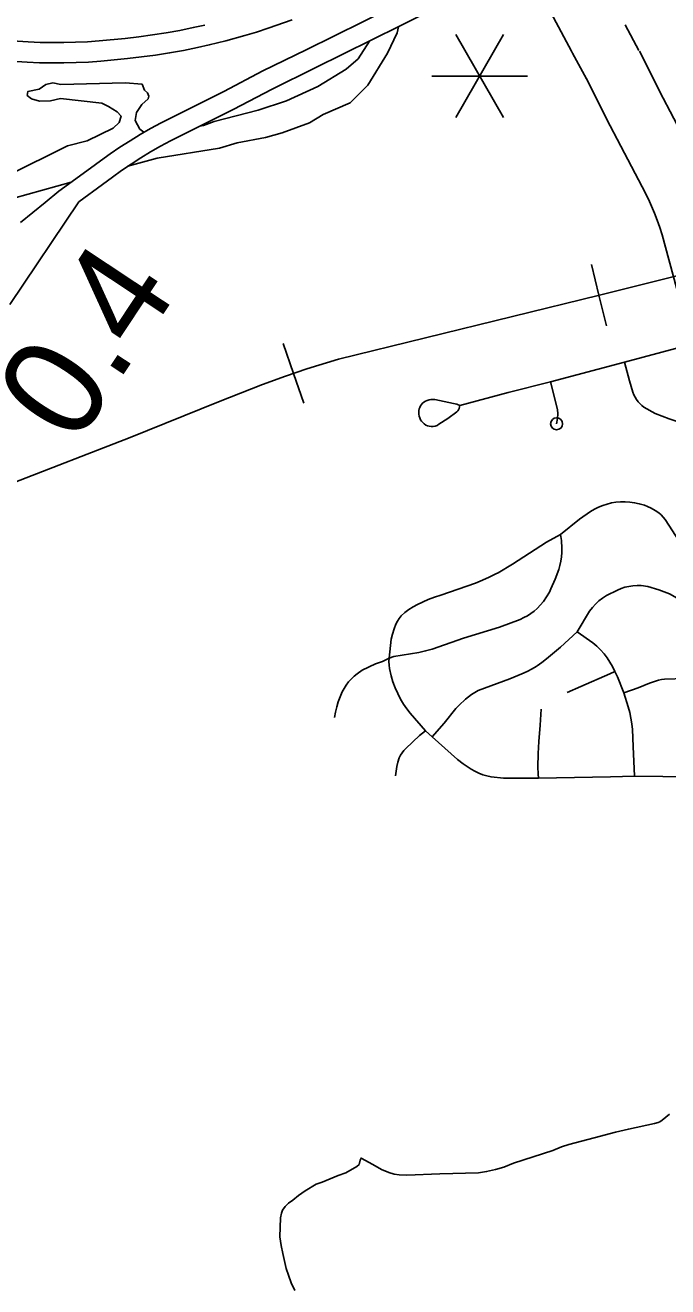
# Model space of a CAD drawing. Extents: x -19 to 366, y -4 to 359.
# Drawn here: x 155.749 to 156.258, y 188.145 to 189.143 of the extents above; entities that cross this region are included whole.
import ezdxf

# ---------------------------------------------------------------- set-up
doc = ezdxf.new("R2010")
doc.units = 0
for name, color, linetype in [('R_Contour Annot', 7, 'Continuous'), ('R_Exist Surface Annot', 7, 'Continuous'), ('R_Striping', 7, 'Continuous'), ('R_Temp Easement', 7, 'Continuous'), ('R_Water Annot', 7, 'Continuous'), ('Sheet Fence', 7, 'Continuous'), ('T_Vehicle Path Lt Minor', 7, 'Continuous')]:
    doc.layers.add(name, color=color, linetype=linetype)

msp = doc.modelspace()

# ---------------------------------------------------------------- linework, layer by layer
at = {"layer": 'R_Contour Annot'}
for p, q in [((156.22434, 189.1438), (156.23532, 189.12349)), ((156.18269, 189.12127), (156.18267, 189.1213)), ((156.19367, 189.10097), (156.18269, 189.12127)), ((156.23563, 189.12289), (156.25174, 189.09094)), ((156.20947, 189.06962), (156.19336, 189.10157)), ((156.19336, 189.10157), (156.19367, 189.10097)), ((156.20965, 189.06926), (156.20947, 189.06962))]:
    msp.add_line(p, q, dxfattribs=at)
for points in [[(156.18267, 189.1213), (156.1819, 189.12273), (156.16769, 189.14957), (156.16218, 189.16016)], [(156.25156, 189.0913), (156.26294, 189.06967), (156.27997, 189.03724), (156.28545, 189.02641), (156.28868, 189.01945), (156.29168, 189.01235), (156.29442, 189.00513), (156.29689, 188.99785), (156.29909, 188.9906), (156.31077, 188.94804), (156.32326, 188.90356)], [(156.27768, 188.89076), (156.26515, 188.93537), (156.2536, 188.97746), (156.25181, 188.98336), (156.24986, 188.9891), (156.24773, 188.99471), (156.24538, 189.00027), (156.24283, 189.00577), (156.23789, 189.01555), (156.22102, 189.04764), (156.20965, 189.06926)]]:
    msp.add_lwpolyline(points, dxfattribs=at)
at = {"layer": 'R_Exist Surface Annot'}
for points in [[(155.80079, 189.0303), (155.8085, 189.03609), (155.81619, 189.04159), (155.82403, 189.04689), (155.83202, 189.052), (155.8401, 189.05691), (155.84831, 189.06161), (155.85662, 189.0661), (155.90639, 189.09097), (155.93735, 189.10723), (155.97172, 189.12403), (156.03894, 189.15725), (156.08696, 189.1815), (156.10994, 189.19282), (156.13066, 189.20235), (156.15889, 189.21626)], [(156.16581, 189.20172), (156.13759, 189.18781), (156.11686, 189.17828), (156.09414, 189.16709), (156.04614, 189.14285), (155.97882, 189.10959), (155.94463, 189.09287), (155.91373, 189.07664), (155.86405, 189.05181), (155.85614, 189.04754), (155.84828, 189.04304), (155.84053, 189.03834), (155.83288, 189.03344), (155.82538, 189.02837), (155.81801, 189.0231), (155.81027, 189.01729)], [(155.72982, 189.11553), (155.75045, 189.11414), (155.76019, 189.11372), (155.76993, 189.11352), (155.77968, 189.11354), (155.78943, 189.11378), (155.79917, 189.11425), (155.80888, 189.11495), (155.82992, 189.11694), (155.84107, 189.11824), (155.85221, 189.11977), (155.86333, 189.12153), (155.87439, 189.12351), (155.88542, 189.12573), (155.89486, 189.12782), (155.90789, 189.13104), (155.92302, 189.1352), (155.93226, 189.13802), (155.94144, 189.14101), (155.96047, 189.14772)], [(155.89118, 189.14349), (155.88209, 189.14148), (155.87138, 189.13933), (155.86065, 189.1374), (155.84986, 189.1357), (155.83904, 189.13421), (155.82823, 189.13295), (155.80754, 189.13099), (155.79821, 189.13033), (155.78884, 189.12987), (155.77946, 189.12964), (155.77008, 189.12962), (155.76071, 189.12981), (155.75134, 189.13021), (155.73019, 189.13164), (155.71889, 189.13267), (155.70764, 189.13394), (155.70479, 189.13433), (155.69627, 189.13549), (155.6895, 189.13606)], [(155.76483, 189.00317), (155.77564, 189.01199), (155.80079, 189.0303)], [(155.81027, 189.01729), (155.79139, 189.00355)], [(155.79139, 189.00355), (155.73681, 188.92224)], [(155.74525, 188.98733), (155.76483, 189.00317)]]:
    msp.add_lwpolyline(points, dxfattribs=at)
at = {"layer": 'R_Striping'}
for points in [[(156.22395, 188.87663), (156.26828, 188.88864), (156.30047, 188.89716)], [(156.16513, 188.86111), (156.22395, 188.87663)], [(156.22395, 188.87663), (156.22771, 188.86179), (156.23049, 188.85278), (156.23126, 188.8508), (156.23221, 188.8489), (156.23333, 188.84709), (156.23462, 188.84538), (156.23604, 188.8438), (156.2376, 188.84236), (156.23929, 188.84105), (156.24811, 188.83599), (156.25923, 188.83171), (156.27372, 188.82693)], [(156.09325, 188.84233), (156.13157, 188.85266), (156.16513, 188.86111)], [(156.16513, 188.86111), (156.17069, 188.83924), (156.17096, 188.83569), (156.17083, 188.83212), (156.17003, 188.82785)], [(156.09325, 188.84233), (156.0909, 188.84328), (156.08844, 188.84387), (156.07345, 188.84698), (156.07195, 188.84712), (156.07046, 188.84705), (156.06898, 188.84679), (156.06755, 188.84633), (156.06622, 188.84568), (156.06496, 188.84486), (156.0639, 188.84407), (156.06296, 188.84312), (156.06218, 188.84204), (156.06155, 188.84086), (156.06112, 188.8396), (156.06087, 188.83829), (156.06086, 188.83543)], [(156.09325, 188.84233), (156.09319, 188.84118), (156.09291, 188.84007), (156.09244, 188.83903), (156.09176, 188.8381), (156.09093, 188.83731), (156.08384, 188.83214), (156.07671, 188.82748), (156.07529, 188.82663), (156.07374, 188.82601), (156.07212, 188.82567), (156.07065, 188.82565), (156.06918, 188.82586), (156.06777, 188.82627), (156.06642, 188.82689), (156.06519, 188.8277), (156.06307, 188.82982), (156.06222, 188.83109), (156.06157, 188.83247), (156.0611, 188.83393), (156.06086, 188.83543)], [(156.17324, 188.74034), (156.18823, 188.75223), (156.19681, 188.75846), (156.19998, 188.76023), (156.20325, 188.7618), (156.20661, 188.76315), (156.21004, 188.7643), (156.21354, 188.76523), (156.21709, 188.76593), (156.22081, 188.7662), (156.2245, 188.76621), (156.2282, 188.76595), (156.23186, 188.76542), (156.23549, 188.76463), (156.23965, 188.76332), (156.242, 188.76243), (156.24512, 188.76096), (156.24811, 188.75926), (156.25096, 188.75734), (156.25285, 188.75573), (156.25459, 188.75397), (156.25618, 188.75206), (156.28353, 188.70961)], [(156.03746, 188.64227), (156.039, 188.65736), (156.03996, 188.66143), (156.04122, 188.66541), (156.04276, 188.6693), (156.04392, 188.67163), (156.04532, 188.67383), (156.04695, 188.67585), (156.0499, 188.67842), (156.05303, 188.68078), (156.0563, 188.68291), (156.05973, 188.68482), (156.06821, 188.68865), (156.07324, 188.69055), (156.07836, 188.69218), (156.1059, 188.70182), (156.11135, 188.70403), (156.11673, 188.70643), (156.122, 188.70903), (156.12363, 188.70987), (156.13513, 188.71677), (156.16194, 188.73404), (156.17324, 188.74034)], [(156.17324, 188.74034), (156.17395, 188.73556), (156.17413, 188.72947), (156.17409, 188.72603), (156.17382, 188.7226), (156.17335, 188.71919), (156.17267, 188.71581), (156.1718, 188.71248), (156.16902, 188.70473), (156.16548, 188.69721), (156.1643, 188.6947), (156.15972, 188.68723), (156.1547, 188.68162), (156.15222, 188.67957), (156.14965, 188.67767), (156.14696, 188.67595), (156.14414, 188.6744), (156.14124, 188.67303), (156.12485, 188.66683), (156.09617, 188.65803), (156.07151, 188.64952), (156.06622, 188.64808), (156.06086, 188.6469), (156.04116, 188.64367), (156.03746, 188.64227)], [(156.29076, 188.67913), (156.28437, 188.67984), (156.28182, 188.68041), (156.27935, 188.68124), (156.27698, 188.68232), (156.2716, 188.68559), (156.26569, 188.68977), (156.2596, 188.69317), (156.25098, 188.69636), (156.24244, 188.69916), (156.23699, 188.69996), (156.23377, 188.69994), (156.23058, 188.69967), (156.2274, 188.69917), (156.22425, 188.69843), (156.22118, 188.69746), (156.21821, 188.69627), (156.20957, 188.69203), (156.20653, 188.68991), (156.20364, 188.68759), (156.20094, 188.68505), (156.19842, 188.68233), (156.19611, 188.67943), (156.18639, 188.66316)], [(156.30975, 188.67687), (156.31125, 188.66881), (156.31318, 188.66138), (156.31411, 188.65377), (156.31401, 188.65245), (156.31372, 188.65117), (156.31323, 188.64995), (156.31256, 188.64883), (156.31171, 188.64782), (156.30931, 188.64555), (156.28757, 188.62978), (156.28606, 188.62885), (156.28447, 188.62809), (156.28278, 188.6275), (156.28107, 188.62709), (156.27209, 188.62626), (156.25563, 188.62566), (156.25315, 188.62536), (156.2507, 188.62486), (156.24831, 188.62416), (156.2436, 188.62246), (156.23475, 188.6188), (156.22326, 188.61491)], [(156.18639, 188.66316), (156.17311, 188.65101), (156.16195, 188.64171), (156.15834, 188.63891), (156.15461, 188.63631), (156.15386, 188.63584), (156.15072, 188.63392), (156.14671, 188.63175), (156.14258, 188.6298), (156.13292, 188.6259), (156.10799, 188.61672), (156.10526, 188.61524), (156.10266, 188.61359), (156.10016, 188.61176), (156.09778, 188.60976), (156.09283, 188.60508), (156.09028, 188.60235), (156.08108, 188.59091), (156.07143, 188.57996)], [(156.18639, 188.66316), (156.19887, 188.65445), (156.20194, 188.65171), (156.20487, 188.64881), (156.20764, 188.64576), (156.2101, 188.64261), (156.21233, 188.63928), (156.21426, 188.63579), (156.21617, 188.63183)], [(156.03746, 188.64227), (156.03197, 188.63979), (156.02658, 188.63782), (156.01605, 188.6327), (156.01196, 188.62992), (156.00956, 188.62795), (156.00733, 188.6258), (156.00526, 188.62349), (156.0034, 188.62102), (156.0017, 188.61842), (156.00022, 188.6157), (155.99851, 188.6118), (155.99704, 188.60782), (155.99581, 188.60376), (155.9948, 188.59963), (155.99402, 188.59545)], [(156.06608, 188.5847), (156.0541, 188.59878), (156.05134, 188.60232), (156.04875, 188.60601), (156.04636, 188.60982), (156.04414, 188.61427), (156.04214, 188.61884), (156.04039, 188.6235), (156.03887, 188.62825), (156.03758, 188.63414), (156.03726, 188.63684), (156.03723, 188.63956), (156.03746, 188.64227)], [(156.21617, 188.63183), (156.21233, 188.62986), (156.18927, 188.61999), (156.17845, 188.6151)], [(156.21617, 188.63183), (156.21822, 188.6276), (156.22326, 188.61491)], [(156.22326, 188.61491), (156.22684, 188.60371), (156.22804, 188.59932), (156.229, 188.59488), (156.2297, 188.59038), (156.23015, 188.58585), (156.23086, 188.57229), (156.23172, 188.54893)], [(156.15774, 188.60206), (156.15696, 188.58915), (156.15593, 188.57625), (156.15536, 188.56679), (156.15509, 188.55591), (156.15553, 188.55077), (156.15561, 188.54729)], [(156.04239, 188.54929), (156.0434, 188.5566), (156.04425, 188.56008), (156.04528, 188.56351), (156.04631, 188.56553), (156.04756, 188.56743), (156.04897, 188.56919), (156.05058, 188.57078), (156.06148, 188.58106), (156.06608, 188.5847)], [(156.07143, 188.57996), (156.06608, 188.5847)], [(156.15561, 188.54729), (156.12792, 188.54732), (156.11814, 188.54828), (156.11482, 188.54907), (156.11157, 188.55008), (156.10841, 188.55131), (156.10533, 188.55276), (156.10234, 188.55441), (156.09601, 188.55877), (156.09143, 188.56221), (156.07143, 188.57996)], [(156.23172, 188.54893), (156.21265, 188.54838), (156.18417, 188.54795), (156.15561, 188.54729)], [(156.29917, 188.54814), (156.23172, 188.54893)], [(156.25959, 188.28126), (156.25379, 188.27658), (156.25188, 188.27531), (156.25066, 188.27482), (156.24766, 188.27401), (156.22702, 188.26947), (156.21672, 188.26699), (156.19982, 188.26271), (156.17985, 188.25742), (156.17406, 188.25542), (156.16708, 188.25267), (156.13594, 188.24254), (156.12831, 188.23933), (156.12155, 188.23741), (156.11458, 188.23584), (156.1081, 188.23479), (156.07753, 188.23405), (156.05141, 188.23309), (156.04524, 188.23342), (156.0413, 188.23382), (156.03716, 188.23506), (156.03126, 188.23762), (156.02449, 188.24153), (156.0151, 188.24655), (156.01447, 188.24482), (156.01371, 188.24155), (156.01187, 188.23995), (156.00297, 188.2349), (155.99704, 188.23267), (155.98422, 188.22749), (155.97946, 188.22581), (155.97074, 188.22059), (155.96554, 188.21701), (155.96103, 188.21328), (155.95753, 188.21078), (155.95503, 188.20814), (155.95291, 188.20534), (155.95194, 188.20292), (155.95137, 188.19914), (155.95063, 188.18423), (155.95168, 188.17742), (155.95308, 188.17113), (155.95583, 188.15923), (155.95753, 188.15381), (155.95975, 188.14771), (155.96268, 188.14164)]]:
    msp.add_lwpolyline(points, dxfattribs=at)
msp.add_circle((156.17003, 188.82785), 0.00473, dxfattribs=at)
at = {"layer": 'R_Temp Easement'}
for points in [[(155.8303, 189.03169), (155.85344, 189.03826), (155.90294, 189.04611), (155.91689, 189.05038), (155.93936, 189.05464), (155.95255, 189.05833), (155.9742, 189.06599), (155.98507, 189.07267), (156.0065, 189.08204), (156.02046, 189.09581), (156.03609, 189.12139), (156.04376, 189.13731), (156.04471, 189.14214)], [(156.02174, 189.13079), (156.01268, 189.11673), (156.00336, 189.10856), (155.98087, 189.09481), (155.95588, 189.08366), (155.93347, 189.07617), (155.89876, 189.06729), (155.8903, 189.06408), (155.88733, 189.06345)], [(155.84308, 189.05861), (155.83976, 189.06115), (155.83603, 189.06791), (155.83705, 189.07439), (155.84148, 189.08075), (155.84633, 189.08502), (155.84686, 189.08731), (155.84586, 189.08995), (155.84336, 189.09199), (155.84157, 189.0967), (155.82828, 189.09776), (155.77714, 189.09652), (155.77087, 189.09772), (155.76521, 189.09647), (155.75997, 189.09275), (155.7511, 189.09105), (155.7504, 189.08781), (155.75405, 189.08522), (155.76015, 189.08326), (155.76904, 189.08363), (155.77697, 189.08531), (155.80963, 189.08161), (155.81498, 189.07906)], [(155.81498, 189.07906), (155.82188, 189.07484), (155.82498, 189.07129), (155.82337, 189.06632), (155.81852, 189.06185), (155.79805, 189.05175), (155.78259, 189.04782), (155.73508, 189.02444), (155.70352, 189.00935), (155.67859, 188.9946), (155.65412, 188.97548), (155.64573, 188.96809), (155.63795, 188.95825), (155.63398, 188.94772), (155.6326, 188.92984), (155.63361, 188.90593), (155.6386, 188.88879)], [(155.65828, 188.90334), (155.65673, 188.91609), (155.65835, 188.93074), (155.66728, 188.95011), (155.67412, 188.95937), (155.69199, 188.97721), (155.71499, 188.99363), (155.72868, 189.0017), (155.73996, 189.00649), (155.78535, 189.01906)]]:
    msp.add_lwpolyline(points, dxfattribs=at)
at = {"layer": 'R_Water Annot'}
for p, q in [((156.20364, 188.92958), (156.1977, 188.95387)), ((156.20364, 188.92958), (156.20958, 188.9053)), ((155.96148, 188.86777), (155.95331, 188.8914)), ((155.96148, 188.86777), (155.96965, 188.84414))]:
    msp.add_line(p, q, dxfattribs=at)
for points in [[(156.32034, 188.95885), (156.20414, 188.92971), (155.99718, 188.87909), (155.97204, 188.87142), (155.95517, 188.86559), (155.93708, 188.85884), (155.90213, 188.84534), (155.83222, 188.81712), (155.73686, 188.78), (155.72429, 188.77325), (155.71142, 188.76435), (155.69885, 188.75361), (155.68014, 188.73797), (155.63354, 188.69195), (155.53665, 188.60605), (155.41952, 188.49285), (155.41032, 188.48548), (155.40293, 188.48083)], [(156.32034, 188.95885), (156.20414, 188.92971), (155.99718, 188.87909), (155.97204, 188.87142), (155.95517, 188.86559), (155.93708, 188.85884), (155.90213, 188.84534), (155.83222, 188.81712), (155.73686, 188.78)]]:
    msp.add_lwpolyline(points, dxfattribs=at)
at = {"layer": 'Sheet Fence'}
msp.add_spline([(0, 180.89994), (7.12284, 180.90436), (14.24566, 180.9176), (21.36847, 180.93968), (28.49124, 180.97058), (35.61397, 181.01031), (42.73664, 181.05888), (49.85925, 181.11627), (56.98178, 181.18249), (64.10422, 181.25754), (71.22656, 181.34142), (78.3488, 181.43413), (85.47091, 181.53567), (92.5929, 181.64603), (99.71474, 181.76523), (106.83643, 181.89325), (113.95795, 182.0301), (121.0793, 182.17578), (128.20046, 182.33029), (135.32143, 182.49362), (142.44218, 182.66579), (149.56272, 182.84677), (156.68303, 183.03659), (163.8031, 183.23523), (170.92291, 183.4427), (178.04247, 183.65899), (185.16175, 183.88411), (192.28074, 184.11805), (199.39944, 184.36082), (206.51784, 184.61242), (213.63591, 184.87283), (220.75366, 185.14207), (227.87107, 185.42014), (234.98813, 185.70702), (242.10483, 186.00273), (249.22115, 186.30726), (256.33709, 186.62061), (263.45264, 186.94279), (270.56779, 187.27378), (277.68251, 187.61359), (284.79682, 187.96222), (291.91068, 188.31967), (299.02409, 188.68594), (306.13705, 189.06103), (313.24954, 189.44494), (320.36154, 189.83766), (327.47305, 190.23919), (334.58406, 190.64954), (341.69455, 191.06871)], degree=3, dxfattribs=at)
at = {"layer": 'T_Vehicle Path Lt Minor'}
for p, q in [((156.12795, 189.13597), (156.09008, 189.07036)), ((156.09008, 189.13597), (156.12795, 189.07036)), ((156.07114, 189.10317), (156.14689, 189.10317))]:
    msp.add_line(p, q, dxfattribs=at)

# ---------------------------------------------------------------- texts
msp.add_text('0.4', height=0.08, rotation=56.49614, dxfattribs=at).set_placement((155.78866, 188.80928))

doc.saveas('drawing.dxf')
